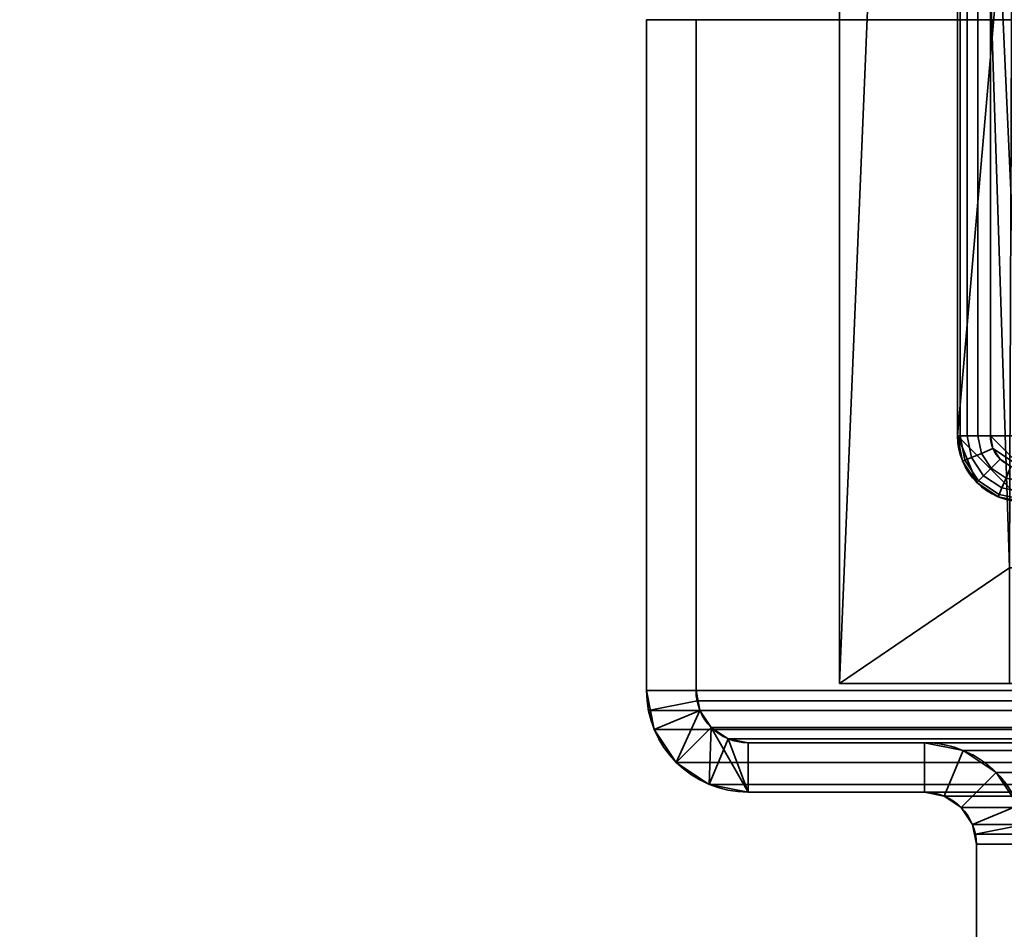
# Model space of a CAD drawing. Header units: millimetres. Extents: x -508 to 6708, y -110 to 248.
# Tile 517 of 656: x 1107 to 1136, y 59 to 87. Entities that reach past the tile are written whole.
import ezdxf

# ---------------------------------------------------------------- set-up
doc = ezdxf.new("R2010")
doc.units = ezdxf.units.MM
doc.layers.add('151', color=7, linetype='Continuous', true_color=0xffffff)

# ---------------------------------------------------------------- blocks, each defined once
blk = doc.blocks.new('UG_SURFACE_002')
at = {"layer": '151', "color": 252, "linetype": 'Continuous', "lineweight": 35}
for points in [[(2057.5, -5.3, 2215.25), (2057.5, 229.4, 2215.25), (942.5, 229.4, 2215.25), (942.5, -5.3, 2215.25)], [(1092.5, -5.3, 2065.25), (1092.5, 229.4, 2065.25), (1907.5, 229.4, 2065.25), (1907.5, -5.3, 2065.25)]]:
    blk.add_3dface(points, dxfattribs=at)
blk = doc.blocks.new('UG_SURFACE_254')
at = {"layer": '151', "color": 252, "linetype": 'Continuous', "lineweight": 35}
for points in [[(1125.5, 86.62, 2031.75), (1125.5, 86.62, -7.75), (1125.5, 66.28, -7.75), (1125.5, 66.28, 2031.75)], [(1125.5, 86.62, 2031.75), (1125.5, 66.28, 2031.75), (1127, 66.28, 2030.25), (1127, 86.62, 2030.25)], [(1127, 86.62, -7.75), (1127, 66.28, -7.75), (1125.5, 66.28, -7.75), (1125.5, 86.62, -7.75)], [(1127, 86.62, 2030.25), (1127, 66.28, 2030.25), (1127, 66.28, -7.75), (1127, 86.62, -7.75)], [(1125.5, 66.28, -7.75), (1125.734, 65.101, -7.75), (1125.734, 65.101, 2031.516)], [(1125.734, 65.101, 2031.516), (1125.559, 65.679, 2031.691), (1125.5, 66.28, -7.75)], [(1125.559, 65.679, 2031.691), (1125.5, 66.28, 2031.75), (1125.5, 66.28, -7.75)], [(1125.5, 66.28, 2031.75), (1125.559, 65.679, 2031.691), (1127.03, 65.972, 2030.22), (1127, 66.28, 2030.25)], [(1127, 66.28, -7.75), (1127.12, 65.675, -7.75), (1125.734, 65.101, -7.75), (1125.5, 66.28, -7.75)], [(1127, 66.28, -7.75), (1127.03, 65.972, 2030.22), (1127.12, 65.675, 2030.13)], [(1127, 66.28, -7.75), (1127, 66.28, 2030.25), (1127.03, 65.972, 2030.22)], [(1127.12, 65.675, 2030.13), (1127.12, 65.675, -7.75), (1127, 66.28, -7.75)], [(1125.559, 65.679, 2031.691), (1125.734, 65.101, 2031.516), (1127.12, 65.675, 2030.13), (1127.03, 65.972, 2030.22)], [(1127.12, 65.675, 2030.13), (1125.734, 65.101, 2031.516), (1126.402, 64.102, 2030.848)], [(1126.402, 64.102, -7.75), (1125.734, 65.101, -7.75), (1127.12, 65.675, -7.75), (1127.463, 65.163, -7.75)], [(1126.402, 64.102, 2030.848), (1127.401, 63.434, 2029.849), (1127.463, 65.163, 2029.787), (1127.12, 65.675, 2030.13)], [(1127.463, 65.163, 2029.787), (1127.463, 65.163, -7.75), (1127.12, 65.675, -7.75), (1127.12, 65.675, 2030.13)], [(1125.734, 65.101, 2031.516), (1125.734, 65.101, -7.75), (1126.402, 64.102, -7.75), (1126.402, 64.102, 2030.848)], [(1127.463, 65.163, -7.75), (1127.975, 64.82, -7.75), (1127.401, 63.434, -7.75), (1126.402, 64.102, -7.75)], [(1127.975, 64.82, 2029.275), (1127.463, 65.163, 2029.787), (1127.401, 63.434, 2029.849)], [(1127.975, 64.82, 2029.275), (1127.975, 64.82, -7.75), (1127.463, 65.163, -7.75), (1127.463, 65.163, 2029.787)], [(1128.58, 64.7, 2028.67), (1127.975, 64.82, 2029.275), (1127.401, 63.434, 2029.849), (1128.58, 63.2, 2028.67)], [(1128.58, 63.2, -7.75), (1127.401, 63.434, -7.75), (1127.975, 64.82, -7.75), (1128.58, 64.7, -7.75)], [(1128.58, 64.7, 2028.67), (1128.58, 64.7, -7.75), (1127.975, 64.82, -7.75), (1127.975, 64.82, 2029.275)], [(1128.58, 64.7, 2028.67), (1133.92, 64.7, 2023.33), (1133.92, 64.7, -7.75), (1128.58, 64.7, -7.75)], [(1133.92, 64.7, 2023.33), (1128.58, 64.7, 2028.67), (1128.58, 63.2, 2028.67), (1133.92, 63.2, 2023.33)], [(1133.92, 63.2, -7.75), (1128.58, 63.2, -7.75), (1128.58, 64.7, -7.75), (1133.92, 64.7, -7.75)], [(1135.099, 64.466, 2022.151), (1135.099, 64.466, -7.75), (1133.92, 64.7, -7.75), (1133.92, 64.7, 2023.33)], [(1133.92, 63.2, 2023.33), (1134.525, 63.08, 2022.725), (1135.099, 64.466, 2022.151), (1133.92, 64.7, 2023.33)], [(1133.92, 64.7, -7.75), (1135.099, 64.466, -7.75), (1134.525, 63.08, -7.75), (1133.92, 63.2, -7.75)], [(1134.525, 63.08, 2022.725), (1135.037, 62.737, 2022.213), (1136.098, 63.798, 2021.152), (1135.099, 64.466, 2022.151)], [(1135.037, 62.737, -7.75), (1134.525, 63.08, -7.75), (1135.099, 64.466, -7.75), (1136.098, 63.798, -7.75)], [(1136.098, 63.798, 2021.152), (1136.098, 63.798, -7.75), (1135.099, 64.466, -7.75), (1135.099, 64.466, 2022.151)], [(1126.402, 64.102, 2030.848), (1126.402, 64.102, -7.75), (1127.401, 63.434, -7.75), (1127.401, 63.434, 2029.849)], [(1136.766, 62.799, 2020.484), (1136.098, 63.798, 2021.152), (1135.037, 62.737, 2022.213), (1135.38, 62.225, 2021.87)], [(1136.098, 63.798, -7.75), (1136.766, 62.799, -7.75), (1135.38, 62.225, -7.75), (1135.037, 62.737, -7.75)], [(1136.766, 62.799, 2020.484), (1136.766, 62.799, -7.75), (1136.098, 63.798, -7.75), (1136.098, 63.798, 2021.152)], [(1127.401, 63.434, 2029.849), (1127.401, 63.434, -7.75), (1128.58, 63.2, -7.75), (1128.58, 63.2, 2028.67)], [(1128.58, 63.2, 2028.67), (1128.58, 63.2, -7.75), (1133.92, 63.2, -7.75), (1133.92, 63.2, 2023.33)], [(1133.92, 63.2, 2023.33), (1133.92, 63.2, -7.75), (1134.525, 63.08, -7.75), (1134.525, 63.08, 2022.725)], [(1134.525, 63.08, 2022.725), (1134.525, 63.08, -7.75), (1135.037, 62.737, -7.75), (1135.037, 62.737, 2022.213)], [(1135.037, 62.737, 2022.213), (1135.037, 62.737, -7.75), (1135.38, 62.225, -7.75), (1135.38, 62.225, 2021.87)], [(1136.941, 62.221, 2020.309), (1136.766, 62.799, 2020.484), (1135.38, 62.225, 2021.87), (1135.47, 61.928, 2021.78)], [(1135.5, 61.62, -7.75), (1135.38, 62.225, -7.75), (1136.766, 62.799, -7.75), (1137, 61.62, -7.75)], [(1135.38, 62.225, -7.75), (1135.5, 61.62, -7.75), (1135.5, 61.62, 2021.75)], [(1135.5, 61.62, 2021.75), (1135.47, 61.928, 2021.78), (1135.38, 62.225, -7.75)], [(1135.47, 61.928, 2021.78), (1135.38, 62.225, 2021.87), (1135.38, 62.225, -7.75)], [(1137, 61.62, 2020.25), (1136.941, 62.221, 2020.309), (1135.47, 61.928, 2021.78), (1135.5, 61.62, 2021.75)], [(1135.5, 61.62, 2021.75), (1135.5, 61.62, -7.75), (1135.5, -22.22, -7.75), (1135.5, -22.22, 2021.75)], [(1137, -22.22, 2020.25), (1137, 61.62, 2020.25), (1135.5, 61.62, 2021.75), (1135.5, -22.22, 2021.75)], [(1137, 61.62, -7.75), (1137, -22.22, -7.75), (1135.5, -22.22, -7.75), (1135.5, 61.62, -7.75)]]:
    blk.add_3dface(points, dxfattribs=at)
blk = doc.blocks.new('UG_SURFACE_255')
at = {"layer": '151', "color": 252, "linetype": 'Continuous', "lineweight": 35}
for points in [[(1125.5, 86.62, 2031.75), (1125.5, 86.62, -7.75), (1125.5, 66.28, -7.75), (1125.5, 66.28, 2031.75)], [(1125.5, 86.62, 2031.75), (1125.5, 66.28, 2031.75), (1127, 66.28, 2030.25), (1127, 86.62, 2030.25)], [(1127, 86.62, -7.75), (1127, 66.28, -7.75), (1125.5, 66.28, -7.75), (1125.5, 86.62, -7.75)], [(1127, 86.62, 2030.25), (1127, 66.28, 2030.25), (1127, 66.28, -7.75), (1127, 86.62, -7.75)], [(1125.5, 66.28, -7.75), (1125.734, 65.101, -7.75), (1125.734, 65.101, 2031.516)], [(1125.734, 65.101, 2031.516), (1125.559, 65.679, 2031.691), (1125.5, 66.28, -7.75)], [(1125.559, 65.679, 2031.691), (1125.5, 66.28, 2031.75), (1125.5, 66.28, -7.75)], [(1125.5, 66.28, 2031.75), (1125.559, 65.679, 2031.691), (1127.03, 65.972, 2030.22), (1127, 66.28, 2030.25)], [(1127, 66.28, -7.75), (1127.12, 65.675, -7.75), (1125.734, 65.101, -7.75), (1125.5, 66.28, -7.75)], [(1127, 66.28, -7.75), (1127.03, 65.972, 2030.22), (1127.12, 65.675, 2030.13)], [(1127, 66.28, -7.75), (1127, 66.28, 2030.25), (1127.03, 65.972, 2030.22)], [(1127.12, 65.675, 2030.13), (1127.12, 65.675, -7.75), (1127, 66.28, -7.75)], [(1125.559, 65.679, 2031.691), (1125.734, 65.101, 2031.516), (1127.12, 65.675, 2030.13), (1127.03, 65.972, 2030.22)], [(1127.12, 65.675, 2030.13), (1125.734, 65.101, 2031.516), (1126.402, 64.102, 2030.848)], [(1126.402, 64.102, -7.75), (1125.734, 65.101, -7.75), (1127.12, 65.675, -7.75), (1127.463, 65.163, -7.75)], [(1126.402, 64.102, 2030.848), (1127.401, 63.434, 2029.849), (1127.463, 65.163, 2029.787), (1127.12, 65.675, 2030.13)], [(1127.463, 65.163, 2029.787), (1127.463, 65.163, -7.75), (1127.12, 65.675, -7.75), (1127.12, 65.675, 2030.13)], [(1125.734, 65.101, 2031.516), (1125.734, 65.101, -7.75), (1126.402, 64.102, -7.75), (1126.402, 64.102, 2030.848)], [(1127.463, 65.163, -7.75), (1127.975, 64.82, -7.75), (1127.401, 63.434, -7.75), (1126.402, 64.102, -7.75)], [(1127.975, 64.82, 2029.275), (1127.463, 65.163, 2029.787), (1127.401, 63.434, 2029.849)], [(1127.975, 64.82, 2029.275), (1127.975, 64.82, -7.75), (1127.463, 65.163, -7.75), (1127.463, 65.163, 2029.787)], [(1128.58, 64.7, 2028.67), (1127.975, 64.82, 2029.275), (1127.401, 63.434, 2029.849), (1128.58, 63.2, 2028.67)], [(1128.58, 63.2, -7.75), (1127.401, 63.434, -7.75), (1127.975, 64.82, -7.75), (1128.58, 64.7, -7.75)], [(1128.58, 64.7, 2028.67), (1128.58, 64.7, -7.75), (1127.975, 64.82, -7.75), (1127.975, 64.82, 2029.275)], [(1128.58, 64.7, 2028.67), (1133.92, 64.7, 2023.33), (1133.92, 64.7, -7.75), (1128.58, 64.7, -7.75)], [(1133.92, 64.7, 2023.33), (1128.58, 64.7, 2028.67), (1128.58, 63.2, 2028.67), (1133.92, 63.2, 2023.33)], [(1133.92, 63.2, -7.75), (1128.58, 63.2, -7.75), (1128.58, 64.7, -7.75), (1133.92, 64.7, -7.75)], [(1135.099, 64.466, 2022.151), (1135.099, 64.466, -7.75), (1133.92, 64.7, -7.75), (1133.92, 64.7, 2023.33)], [(1133.92, 63.2, 2023.33), (1134.525, 63.08, 2022.725), (1135.099, 64.466, 2022.151), (1133.92, 64.7, 2023.33)], [(1133.92, 64.7, -7.75), (1135.099, 64.466, -7.75), (1134.525, 63.08, -7.75), (1133.92, 63.2, -7.75)], [(1134.525, 63.08, 2022.725), (1135.037, 62.737, 2022.213), (1136.098, 63.798, 2021.152), (1135.099, 64.466, 2022.151)], [(1135.037, 62.737, -7.75), (1134.525, 63.08, -7.75), (1135.099, 64.466, -7.75), (1136.098, 63.798, -7.75)], [(1136.098, 63.798, 2021.152), (1136.098, 63.798, -7.75), (1135.099, 64.466, -7.75), (1135.099, 64.466, 2022.151)], [(1126.402, 64.102, 2030.848), (1126.402, 64.102, -7.75), (1127.401, 63.434, -7.75), (1127.401, 63.434, 2029.849)], [(1136.766, 62.799, 2020.484), (1136.098, 63.798, 2021.152), (1135.037, 62.737, 2022.213), (1135.38, 62.225, 2021.87)], [(1136.098, 63.798, -7.75), (1136.766, 62.799, -7.75), (1135.38, 62.225, -7.75), (1135.037, 62.737, -7.75)], [(1136.766, 62.799, 2020.484), (1136.766, 62.799, -7.75), (1136.098, 63.798, -7.75), (1136.098, 63.798, 2021.152)], [(1127.401, 63.434, 2029.849), (1127.401, 63.434, -7.75), (1128.58, 63.2, -7.75), (1128.58, 63.2, 2028.67)], [(1128.58, 63.2, 2028.67), (1128.58, 63.2, -7.75), (1133.92, 63.2, -7.75), (1133.92, 63.2, 2023.33)], [(1133.92, 63.2, 2023.33), (1133.92, 63.2, -7.75), (1134.525, 63.08, -7.75), (1134.525, 63.08, 2022.725)], [(1134.525, 63.08, 2022.725), (1134.525, 63.08, -7.75), (1135.037, 62.737, -7.75), (1135.037, 62.737, 2022.213)], [(1135.037, 62.737, 2022.213), (1135.037, 62.737, -7.75), (1135.38, 62.225, -7.75), (1135.38, 62.225, 2021.87)], [(1136.941, 62.221, 2020.309), (1136.766, 62.799, 2020.484), (1135.38, 62.225, 2021.87), (1135.47, 61.928, 2021.78)], [(1135.5, 61.62, -7.75), (1135.38, 62.225, -7.75), (1136.766, 62.799, -7.75), (1137, 61.62, -7.75)], [(1135.38, 62.225, -7.75), (1135.5, 61.62, -7.75), (1135.5, 61.62, 2021.75)], [(1135.5, 61.62, 2021.75), (1135.47, 61.928, 2021.78), (1135.38, 62.225, -7.75)], [(1135.47, 61.928, 2021.78), (1135.38, 62.225, 2021.87), (1135.38, 62.225, -7.75)], [(1137, 61.62, 2020.25), (1136.941, 62.221, 2020.309), (1135.47, 61.928, 2021.78), (1135.5, 61.62, 2021.75)], [(1135.5, 61.62, 2021.75), (1135.5, 61.62, -7.75), (1135.5, -22.22, -7.75), (1135.5, -22.22, 2021.75)], [(1137, -22.22, 2020.25), (1137, 61.62, 2020.25), (1135.5, 61.62, 2021.75), (1135.5, -22.22, 2021.75)], [(1137, 61.62, -7.75), (1137, -22.22, -7.75), (1135.5, -22.22, -7.75), (1135.5, 61.62, -7.75)]]:
    blk.add_3dface(points, dxfattribs=at)
blk = doc.blocks.new('UG_SURFACE_256')
at = {"layer": '151', "color": 252, "linetype": 'Continuous', "lineweight": 35}
for points in [[(1125.5, 66.28, 2031.75), (1874.5, 66.28, 2031.75), (1874.5, 86.62, 2031.75), (1125.5, 86.62, 2031.75)], [(1127, 86.62, 2030.25), (1127, 66.28, 2030.25), (1125.5, 66.28, 2031.75), (1125.5, 86.62, 2031.75)], [(1127, 66.28, 2030.25), (1127, 86.62, 2030.25), (1873, 86.62, 2030.25), (1873, 66.28, 2030.25)], [(1874.5, 66.28, 2031.75), (1125.5, 66.28, 2031.75), (1125.559, 65.679, 2031.691)], [(1127, 66.28, 2030.25), (1127.03, 65.972, 2030.22), (1125.559, 65.679, 2031.691), (1125.5, 66.28, 2031.75)], [(1874.441, 65.679, 2031.691), (1874.5, 66.28, 2031.75), (1125.559, 65.679, 2031.691)], [(1127.03, 65.972, 2030.22), (1127, 66.28, 2030.25), (1873, 66.28, 2030.25)], [(1127.03, 65.972, 2030.22), (1873, 66.28, 2030.25), (1872.97, 65.972, 2030.22)], [(1127.03, 65.972, 2030.22), (1127.12, 65.675, 2030.13), (1125.734, 65.101, 2031.516), (1125.559, 65.679, 2031.691)], [(1872.97, 65.972, 2030.22), (1872.88, 65.675, 2030.13), (1127.12, 65.675, 2030.13), (1127.03, 65.972, 2030.22)], [(1125.559, 65.679, 2031.691), (1125.734, 65.101, 2031.516), (1874.266, 65.101, 2031.516), (1874.441, 65.679, 2031.691)], [(1126.402, 64.102, 2030.848), (1125.734, 65.101, 2031.516), (1127.12, 65.675, 2030.13), (1127.463, 65.163, 2029.787)], [(1872.537, 65.163, 2029.787), (1127.463, 65.163, 2029.787), (1127.12, 65.675, 2030.13), (1872.88, 65.675, 2030.13)], [(1874.266, 65.101, 2031.516), (1125.734, 65.101, 2031.516), (1126.402, 64.102, 2030.848), (1873.598, 64.102, 2030.848)], [(1127.463, 65.163, 2029.787), (1128.58, 63.2, 2028.67), (1127.401, 63.434, 2029.849), (1126.402, 64.102, 2030.848)], [(1872.025, 64.82, 2029.275), (1127.975, 64.82, 2029.275), (1127.463, 65.163, 2029.787), (1872.537, 65.163, 2029.787)], [(1128.58, 63.2, 2028.67), (1127.463, 65.163, 2029.787), (1127.975, 64.82, 2029.275)], [(1871.42, 64.7, 2028.67), (1128.58, 64.7, 2028.67), (1127.975, 64.82, 2029.275), (1872.025, 64.82, 2029.275)], [(1128.58, 63.2, 2028.67), (1127.975, 64.82, 2029.275), (1128.58, 64.7, 2028.67)], [(1133.92, 64.7, 2023.33), (1128.58, 64.7, 2028.67), (1871.42, 64.7, 2028.67), (1866.08, 64.7, 2023.33)], [(1128.58, 64.7, 2028.67), (1133.92, 64.7, 2023.33), (1133.92, 63.2, 2023.33), (1128.58, 63.2, 2028.67)], [(1864.901, 64.466, 2022.151), (1135.099, 64.466, 2022.151), (1133.92, 64.7, 2023.33), (1866.08, 64.7, 2023.33)], [(1133.92, 64.7, 2023.33), (1135.099, 64.466, 2022.151), (1134.525, 63.08, 2022.725), (1133.92, 63.2, 2023.33)], [(1135.099, 64.466, 2022.151), (1136.098, 63.798, 2021.152), (1135.037, 62.737, 2022.213), (1134.525, 63.08, 2022.725)], [(1863.902, 63.798, 2021.152), (1136.098, 63.798, 2021.152), (1135.099, 64.466, 2022.151), (1864.901, 64.466, 2022.151)], [(1873.598, 64.102, 2030.848), (1126.402, 64.102, 2030.848), (1127.401, 63.434, 2029.849), (1872.599, 63.434, 2029.849)], [(1135.38, 62.225, 2021.87), (1135.037, 62.737, 2022.213), (1136.098, 63.798, 2021.152), (1136.766, 62.799, 2020.484)], [(1863.234, 62.799, 2020.484), (1136.766, 62.799, 2020.484), (1136.098, 63.798, 2021.152), (1863.902, 63.798, 2021.152)], [(1872.599, 63.434, 2029.849), (1127.401, 63.434, 2029.849), (1128.58, 63.2, 2028.67), (1871.42, 63.2, 2028.67)], [(1133.92, 63.2, 2023.33), (1866.08, 63.2, 2023.33), (1871.42, 63.2, 2028.67), (1128.58, 63.2, 2028.67)], [(1866.08, 63.2, 2023.33), (1133.92, 63.2, 2023.33), (1134.525, 63.08, 2022.725), (1865.475, 63.08, 2022.725)], [(1865.475, 63.08, 2022.725), (1134.525, 63.08, 2022.725), (1135.037, 62.737, 2022.213), (1864.963, 62.737, 2022.213)], [(1864.963, 62.737, 2022.213), (1135.037, 62.737, 2022.213), (1135.38, 62.225, 2021.87), (1864.62, 62.225, 2021.87)], [(1135.47, 61.928, 2021.78), (1135.38, 62.225, 2021.87), (1136.766, 62.799, 2020.484), (1136.941, 62.221, 2020.309)], [(1864.53, 61.928, 2021.78), (1135.38, 62.225, 2021.87), (1135.47, 61.928, 2021.78)], [(1864.53, 61.928, 2021.78), (1864.62, 62.225, 2021.87), (1135.38, 62.225, 2021.87)], [(1135.5, 61.62, 2021.75), (1135.47, 61.928, 2021.78), (1136.941, 62.221, 2020.309), (1137, 61.62, 2020.25)], [(1135.47, 61.928, 2021.78), (1864.5, 61.62, 2021.75), (1864.53, 61.928, 2021.78)], [(1135.47, 61.928, 2021.78), (1135.5, 61.62, 2021.75), (1864.5, 61.62, 2021.75)], [(1135.5, -22.22, 2021.75), (1864.5, -22.22, 2021.75), (1864.5, 61.62, 2021.75), (1135.5, 61.62, 2021.75)], [(1137, 61.62, 2020.25), (1137, -22.22, 2020.25), (1135.5, -22.22, 2021.75), (1135.5, 61.62, 2021.75)]]:
    blk.add_3dface(points, dxfattribs=at)
blk = doc.blocks.new('UG_SURFACE_270')
at = {"layer": '151', "color": 41, "linetype": 'Continuous', "lineweight": 35}
for points in [[(1131.35, 66.5, -4.75), (1131.35, 66.5, 2025.9), (1131.35, 228.15, 2025.9), (1131.35, 228.15, -4.75)], [(1131.35, 228.15, -4.75), (1139.5, 70, -4.75), (1136.5, 70, -4.75)], [(1139.5, 70, -4.75), (1131.35, 228.15, -4.75), (1146.5, 18.5, -4.75)], [(1137, 202.3, -4.75), (1146.5, 18.5, -4.75), (1131.35, 228.15, -4.75)], [(1136.5, 70, -4.75), (1136.5, 66.5, -4.75), (1131.35, 66.5, -4.75), (1131.35, 228.15, -4.75)], [(1137, 202.3, 2020.25), (1137, 228.15, 2020.25), (1131.35, 228.15, 2025.9), (1131.35, 66.5, 2025.9)], [(1136.5, 70, 2020.75), (1137, 202.3, 2020.25), (1131.35, 66.5, 2025.9)], [(1131.35, 66.5, 2025.9), (1136.5, 66.5, 2020.75), (1136.5, 70, 2020.75)], [(1131.35, 66.5, 2025.9), (1131.35, 66.5, -4.75), (1136.5, 66.5, -4.75), (1136.5, 66.5, 2020.75)]]:
    blk.add_3dface(points, dxfattribs=at)
blk = doc.blocks.new('UG_SURFACE_271')
at = {"layer": '151', "color": 253, "linetype": 'Continuous', "lineweight": 35}
for points in [[(1135.077, 95.765, -4.75), (1134.925, 95, -4.75), (1136.925, 97, -4.75)], [(1134.925, 74, -4.75), (1149.925, 74, -4.75), (1147.925, 97, -4.75), (1136.925, 97, -4.75)], [(1134.925, 95, -4.75), (1134.925, 74, -4.75), (1136.925, 97, -4.75)], [(1136.925, 97, -4.75), (1136.16, 96.848, -4.75), (1135.511, 96.414, -4.75), (1135.077, 95.765, -4.75)], [(1136.925, 97, -4.75), (1136.925, 97, -6.75), (1136.16, 96.848, -6.75), (1136.16, 96.848, -4.75)], [(1136.925, 96.924, -7.133), (1136.189, 96.777, -7.133), (1136.16, 96.848, -6.75), (1136.925, 97, -6.75)], [(1147.925, 97, -6.75), (1136.925, 97, -6.75), (1136.925, 97, -4.75), (1147.925, 97, -4.75)], [(1136.925, 97, -6.75), (1147.925, 97, -6.75), (1147.925, 96.924, -7.133), (1136.925, 96.924, -7.133)], [(1147.925, 97, -4.75), (1149.925, 95, -4.75), (1149.773, 95.765, -4.75)], [(1147.925, 97, -4.75), (1149.925, 74, -4.75), (1149.925, 95, -4.75)], [(1149.773, 95.765, -4.75), (1149.339, 96.414, -4.75), (1148.69, 96.848, -4.75), (1147.925, 97, -4.75)], [(1148.69, 96.848, -4.75), (1148.69, 96.848, -6.75), (1147.925, 97, -6.75), (1147.925, 97, -4.75)], [(1148.661, 96.777, -7.133), (1147.925, 96.924, -7.133), (1147.925, 97, -6.75), (1148.69, 96.848, -6.75)], [(1136.16, 96.848, -4.75), (1136.16, 96.848, -6.75), (1135.511, 96.414, -6.75), (1135.511, 96.414, -4.75)], [(1136.189, 96.777, -7.133), (1135.565, 96.36, -7.133), (1135.511, 96.414, -6.75), (1136.16, 96.848, -6.75)], [(1136.272, 96.577, -7.457), (1135.718, 96.207, -7.457), (1135.565, 96.36, -7.133), (1136.189, 96.777, -7.133)], [(1136.925, 96.707, -7.457), (1136.272, 96.577, -7.457), (1136.189, 96.777, -7.133), (1136.925, 96.924, -7.133)], [(1136.925, 96.383, -7.674), (1136.396, 96.277, -7.674), (1136.272, 96.577, -7.457), (1136.925, 96.707, -7.457)], [(1136.925, 96.924, -7.133), (1147.925, 96.924, -7.133), (1147.925, 96.707, -7.457), (1136.925, 96.707, -7.457)], [(1136.925, 96.707, -7.457), (1147.925, 96.707, -7.457), (1147.925, 96.383, -7.674), (1136.925, 96.383, -7.674)], [(1148.578, 96.577, -7.457), (1147.925, 96.707, -7.457), (1147.925, 96.924, -7.133), (1148.661, 96.777, -7.133)], [(1148.454, 96.277, -7.674), (1147.925, 96.383, -7.674), (1147.925, 96.707, -7.457), (1148.578, 96.577, -7.457)], [(1149.132, 96.207, -7.457), (1148.578, 96.577, -7.457), (1148.661, 96.777, -7.133), (1149.285, 96.36, -7.133)], [(1149.285, 96.36, -7.133), (1148.661, 96.777, -7.133), (1148.69, 96.848, -6.75), (1149.339, 96.414, -6.75)], [(1149.339, 96.414, -4.75), (1149.339, 96.414, -6.75), (1148.69, 96.848, -6.75), (1148.69, 96.848, -4.75)], [(1135.511, 96.414, -4.75), (1135.511, 96.414, -6.75), (1135.077, 95.765, -6.75), (1135.077, 95.765, -4.75)], [(1135.565, 96.36, -7.133), (1135.148, 95.736, -7.133), (1135.077, 95.765, -6.75), (1135.511, 96.414, -6.75)], [(1136.396, 96.277, -7.674), (1135.947, 95.978, -7.674), (1135.718, 96.207, -7.457), (1136.272, 96.577, -7.457)], [(1148.903, 95.978, -7.674), (1148.454, 96.277, -7.674), (1148.578, 96.577, -7.457), (1149.132, 96.207, -7.457)], [(1149.702, 95.736, -7.133), (1149.285, 96.36, -7.133), (1149.339, 96.414, -6.75), (1149.773, 95.765, -6.75)], [(1149.773, 95.765, -4.75), (1149.773, 95.765, -6.75), (1149.339, 96.414, -6.75), (1149.339, 96.414, -4.75)], [(1135.718, 96.207, -7.457), (1135.348, 95.653, -7.457), (1135.148, 95.736, -7.133), (1135.565, 96.36, -7.133)], [(1135.947, 95.978, -7.674), (1135.648, 95.529, -7.674), (1135.348, 95.653, -7.457), (1135.718, 96.207, -7.457)], [(1136.542, 95.924, -7.75), (1136.218, 95.707, -7.75), (1135.947, 95.978, -7.674), (1136.396, 96.277, -7.674)], [(1136.925, 96, -7.75), (1136.542, 95.924, -7.75), (1136.396, 96.277, -7.674), (1136.925, 96.383, -7.674)], [(1136.925, 96.383, -7.674), (1147.925, 96.383, -7.674), (1147.925, 96, -7.75), (1136.925, 96, -7.75)], [(1148.308, 95.924, -7.75), (1147.925, 96, -7.75), (1147.925, 96.383, -7.674), (1148.454, 96.277, -7.674)], [(1148.632, 95.707, -7.75), (1148.308, 95.924, -7.75), (1148.454, 96.277, -7.674), (1148.903, 95.978, -7.674)], [(1149.202, 95.529, -7.674), (1148.903, 95.978, -7.674), (1149.132, 96.207, -7.457), (1149.502, 95.653, -7.457)], [(1149.502, 95.653, -7.457), (1149.132, 96.207, -7.457), (1149.285, 96.36, -7.133), (1149.702, 95.736, -7.133)], [(1136.218, 95.707, -7.75), (1136.001, 95.383, -7.75), (1135.648, 95.529, -7.674), (1135.947, 95.978, -7.674)], [(1136.925, 96, -7.75), (1135.925, 95, -7.75), (1136.001, 95.383, -7.75)], [(1135.925, 95, -7.75), (1147.925, 96, -7.75), (1147.925, 73, -7.75), (1136.925, 73, -7.75)], [(1136.925, 96, -7.75), (1147.925, 96, -7.75), (1135.925, 95, -7.75)], [(1136.001, 95.383, -7.75), (1136.218, 95.707, -7.75), (1136.542, 95.924, -7.75), (1136.925, 96, -7.75)], [(1147.925, 73, -7.75), (1147.925, 96, -7.75), (1148.925, 95, -7.75), (1148.925, 74, -7.75)], [(1148.925, 95, -7.75), (1147.925, 96, -7.75), (1148.308, 95.924, -7.75)], [(1148.308, 95.924, -7.75), (1148.632, 95.707, -7.75), (1148.849, 95.383, -7.75), (1148.925, 95, -7.75)], [(1148.849, 95.383, -7.75), (1148.632, 95.707, -7.75), (1148.903, 95.978, -7.674), (1149.202, 95.529, -7.674)], [(1135.077, 95.765, -4.75), (1135.077, 95.765, -6.75), (1134.925, 95, -6.75), (1134.925, 95, -4.75)], [(1135.148, 95.736, -7.133), (1135.001, 95, -7.133), (1134.925, 95, -6.75), (1135.077, 95.765, -6.75)], [(1135.348, 95.653, -7.457), (1135.218, 95, -7.457), (1135.001, 95, -7.133), (1135.148, 95.736, -7.133)], [(1135.648, 95.529, -7.674), (1135.542, 95, -7.674), (1135.218, 95, -7.457), (1135.348, 95.653, -7.457)], [(1136.001, 95.383, -7.75), (1135.925, 95, -7.75), (1135.542, 95, -7.674), (1135.648, 95.529, -7.674)], [(1148.925, 95, -7.75), (1148.849, 95.383, -7.75), (1149.202, 95.529, -7.674), (1149.308, 95, -7.674)], [(1149.308, 95, -7.674), (1149.202, 95.529, -7.674), (1149.502, 95.653, -7.457), (1149.632, 95, -7.457)], [(1149.632, 95, -7.457), (1149.502, 95.653, -7.457), (1149.702, 95.736, -7.133), (1149.849, 95, -7.133)], [(1149.849, 95, -7.133), (1149.702, 95.736, -7.133), (1149.773, 95.765, -6.75), (1149.925, 95, -6.75)], [(1149.925, 95, -4.75), (1149.925, 95, -6.75), (1149.773, 95.765, -6.75), (1149.773, 95.765, -4.75)], [(1134.925, 95, -6.75), (1134.925, 74, -6.75), (1134.925, 74, -4.75), (1134.925, 95, -4.75)], [(1134.925, 74, -6.75), (1134.925, 95, -6.75), (1135.001, 95, -7.133), (1135.001, 74, -7.133)], [(1135.001, 74, -7.133), (1135.001, 95, -7.133), (1135.218, 95, -7.457), (1135.218, 74, -7.457)], [(1135.218, 74, -7.457), (1135.218, 95, -7.457), (1135.542, 95, -7.674), (1135.542, 74, -7.674)], [(1135.542, 74, -7.674), (1135.542, 95, -7.674), (1135.925, 95, -7.75), (1135.925, 74, -7.75)], [(1135.925, 74, -7.75), (1135.925, 95, -7.75), (1136.925, 73, -7.75)], [(1149.308, 95, -7.674), (1149.308, 74, -7.674), (1148.925, 74, -7.75), (1148.925, 95, -7.75)], [(1149.632, 95, -7.457), (1149.632, 74, -7.457), (1149.308, 74, -7.674), (1149.308, 95, -7.674)], [(1149.849, 95, -7.133), (1149.849, 74, -7.133), (1149.632, 74, -7.457), (1149.632, 95, -7.457)], [(1149.925, 95, -6.75), (1149.925, 74, -6.75), (1149.849, 74, -7.133), (1149.849, 95, -7.133)], [(1149.925, 74, -6.75), (1149.925, 95, -6.75), (1149.925, 95, -4.75), (1149.925, 74, -4.75)], [(1134.925, 74, -4.75), (1134.925, 74, -6.75), (1135.077, 73.235, -6.75), (1135.077, 73.235, -4.75)], [(1135.001, 74, -7.133), (1135.148, 73.264, -7.133), (1135.077, 73.235, -6.75), (1134.925, 74, -6.75)], [(1149.925, 74, -4.75), (1134.925, 74, -4.75), (1136.925, 72, -4.75), (1147.925, 72, -4.75)], [(1134.925, 74, -4.75), (1135.077, 73.235, -4.75), (1135.511, 72.586, -4.75)], [(1135.511, 72.586, -4.75), (1136.16, 72.152, -4.75), (1136.925, 72, -4.75), (1134.925, 74, -4.75)], [(1135.218, 74, -7.457), (1135.348, 73.347, -7.457), (1135.148, 73.264, -7.133), (1135.001, 74, -7.133)], [(1135.542, 74, -7.674), (1135.648, 73.471, -7.674), (1135.348, 73.347, -7.457), (1135.218, 74, -7.457)], [(1135.925, 74, -7.75), (1136.001, 73.617, -7.75), (1135.648, 73.471, -7.674), (1135.542, 74, -7.674)], [(1136.001, 73.617, -7.75), (1135.925, 74, -7.75), (1136.925, 73, -7.75)], [(1149.773, 73.235, -4.75), (1149.925, 74, -4.75), (1147.925, 72, -4.75)], [(1147.925, 73, -7.75), (1148.925, 74, -7.75), (1148.849, 73.617, -7.75)], [(1148.849, 73.617, -7.75), (1148.925, 74, -7.75), (1149.308, 74, -7.674), (1149.202, 73.471, -7.674)], [(1149.202, 73.471, -7.674), (1149.308, 74, -7.674), (1149.632, 74, -7.457), (1149.502, 73.347, -7.457)], [(1149.502, 73.347, -7.457), (1149.632, 74, -7.457), (1149.849, 74, -7.133), (1149.702, 73.264, -7.133)], [(1149.702, 73.264, -7.133), (1149.849, 74, -7.133), (1149.925, 74, -6.75), (1149.773, 73.235, -6.75)], [(1149.773, 73.235, -4.75), (1149.773, 73.235, -6.75), (1149.925, 74, -6.75), (1149.925, 74, -4.75)], [(1135.648, 73.471, -7.674), (1135.947, 73.022, -7.674), (1135.718, 72.793, -7.457), (1135.348, 73.347, -7.457)], [(1136.001, 73.617, -7.75), (1136.218, 73.293, -7.75), (1135.947, 73.022, -7.674), (1135.648, 73.471, -7.674)], [(1136.925, 73, -7.75), (1136.542, 73.076, -7.75), (1136.218, 73.293, -7.75), (1136.001, 73.617, -7.75)], [(1148.849, 73.617, -7.75), (1148.632, 73.293, -7.75), (1148.308, 73.076, -7.75), (1147.925, 73, -7.75)], [(1148.632, 73.293, -7.75), (1148.849, 73.617, -7.75), (1149.202, 73.471, -7.674), (1148.903, 73.022, -7.674)], [(1148.903, 73.022, -7.674), (1149.202, 73.471, -7.674), (1149.502, 73.347, -7.457), (1149.132, 72.793, -7.457)], [(1135.148, 73.264, -7.133), (1135.565, 72.64, -7.133), (1135.511, 72.586, -6.75), (1135.077, 73.235, -6.75)], [(1135.077, 73.235, -4.75), (1135.077, 73.235, -6.75), (1135.511, 72.586, -6.75), (1135.511, 72.586, -4.75)], [(1135.348, 73.347, -7.457), (1135.718, 72.793, -7.457), (1135.565, 72.64, -7.133), (1135.148, 73.264, -7.133)], [(1136.218, 73.293, -7.75), (1136.542, 73.076, -7.75), (1136.396, 72.723, -7.674), (1135.947, 73.022, -7.674)], [(1147.925, 72, -4.75), (1148.69, 72.152, -4.75), (1149.339, 72.586, -4.75), (1149.773, 73.235, -4.75)], [(1148.308, 73.076, -7.75), (1148.632, 73.293, -7.75), (1148.903, 73.022, -7.674), (1148.454, 72.723, -7.674)], [(1149.132, 72.793, -7.457), (1149.502, 73.347, -7.457), (1149.702, 73.264, -7.133), (1149.285, 72.64, -7.133)], [(1149.285, 72.64, -7.133), (1149.702, 73.264, -7.133), (1149.773, 73.235, -6.75), (1149.339, 72.586, -6.75)], [(1149.339, 72.586, -4.75), (1149.339, 72.586, -6.75), (1149.773, 73.235, -6.75), (1149.773, 73.235, -4.75)], [(1135.947, 73.022, -7.674), (1136.396, 72.723, -7.674), (1136.272, 72.423, -7.457), (1135.718, 72.793, -7.457)], [(1136.542, 73.076, -7.75), (1136.925, 73, -7.75), (1136.925, 72.617, -7.674), (1136.396, 72.723, -7.674)], [(1147.925, 72.617, -7.674), (1136.925, 72.617, -7.674), (1136.925, 73, -7.75), (1147.925, 73, -7.75)], [(1147.925, 73, -7.75), (1148.308, 73.076, -7.75), (1148.454, 72.723, -7.674), (1147.925, 72.617, -7.674)], [(1148.454, 72.723, -7.674), (1148.903, 73.022, -7.674), (1149.132, 72.793, -7.457), (1148.578, 72.423, -7.457)], [(1135.565, 72.64, -7.133), (1136.189, 72.223, -7.133), (1136.16, 72.152, -6.75), (1135.511, 72.586, -6.75)], [(1135.511, 72.586, -4.75), (1135.511, 72.586, -6.75), (1136.16, 72.152, -6.75), (1136.16, 72.152, -4.75)], [(1135.718, 72.793, -7.457), (1136.272, 72.423, -7.457), (1136.189, 72.223, -7.133), (1135.565, 72.64, -7.133)], [(1136.396, 72.723, -7.674), (1136.925, 72.617, -7.674), (1136.925, 72.293, -7.457), (1136.272, 72.423, -7.457)], [(1147.925, 72.293, -7.457), (1136.925, 72.293, -7.457), (1136.925, 72.617, -7.674), (1147.925, 72.617, -7.674)], [(1147.925, 72.617, -7.674), (1148.454, 72.723, -7.674), (1148.578, 72.423, -7.457), (1147.925, 72.293, -7.457)], [(1148.578, 72.423, -7.457), (1149.132, 72.793, -7.457), (1149.285, 72.64, -7.133), (1148.661, 72.223, -7.133)], [(1148.661, 72.223, -7.133), (1149.285, 72.64, -7.133), (1149.339, 72.586, -6.75), (1148.69, 72.152, -6.75)], [(1148.69, 72.152, -4.75), (1148.69, 72.152, -6.75), (1149.339, 72.586, -6.75), (1149.339, 72.586, -4.75)], [(1136.189, 72.223, -7.133), (1136.925, 72.076, -7.133), (1136.925, 72, -6.75), (1136.16, 72.152, -6.75)], [(1136.272, 72.423, -7.457), (1136.925, 72.293, -7.457), (1136.925, 72.076, -7.133), (1136.189, 72.223, -7.133)], [(1147.925, 72.076, -7.133), (1136.925, 72.076, -7.133), (1136.925, 72.293, -7.457), (1147.925, 72.293, -7.457)], [(1147.925, 72.293, -7.457), (1148.578, 72.423, -7.457), (1148.661, 72.223, -7.133), (1147.925, 72.076, -7.133)], [(1147.925, 72.076, -7.133), (1148.661, 72.223, -7.133), (1148.69, 72.152, -6.75), (1147.925, 72, -6.75)], [(1136.16, 72.152, -4.75), (1136.16, 72.152, -6.75), (1136.925, 72, -6.75), (1136.925, 72, -4.75)], [(1147.925, 72, -6.75), (1136.925, 72, -6.75), (1136.925, 72.076, -7.133), (1147.925, 72.076, -7.133)], [(1136.925, 72, -6.75), (1147.925, 72, -6.75), (1147.925, 72, -4.75), (1136.925, 72, -4.75)], [(1147.925, 72, -4.75), (1147.925, 72, -6.75), (1148.69, 72.152, -6.75), (1148.69, 72.152, -4.75)]]:
    blk.add_3dface(points, dxfattribs=at)
blk = doc.blocks.new('UG_SURFACE_277')
at = {"layer": '151', "color": 41, "linetype": 'Continuous', "lineweight": 35}
for points in [[(1131.35, 66.5, 2025.9), (1868.65, 66.5, 2025.9), (1868.65, 228.15, 2025.9), (1131.35, 228.15, 2025.9)], [(1139.5, 70, 2017.75), (1131.35, 228.15, 2025.9), (1146.5, 18.5, 2010.75)], [(1139.5, 70, 2017.75), (1136.5, 70, 2020.75), (1131.35, 228.15, 2025.9)], [(1137, 202.3, 2020.25), (1146.5, 18.5, 2010.75), (1131.35, 228.15, 2025.9)], [(1136.5, 70, 2020.75), (1136.5, 66.5, 2020.75), (1131.35, 66.5, 2025.9), (1131.35, 228.15, 2025.9)], [(1863.5, 66.5, 2020.75), (1868.65, 66.5, 2025.9), (1131.35, 66.5, 2025.9), (1136.5, 66.5, 2020.75)]]:
    blk.add_3dface(points, dxfattribs=at)

msp = doc.modelspace()

# ---------------------------------------------------------------- linework, layer by layer
at = {"layer": '151', "color": 253, "linetype": 'Continuous', "lineweight": -3}
for p, q in [((1131.35, 66.5, 2025.9), (1131.35, 228.15, 2025.9)), ((1131.35, 66.5, -4.75), (1131.35, 228.15, -4.75)), ((1131.35, 66.5, 2025.9), (1131.35, 228.15, 2025.9)), ((1134.925, 95, -6.75), (1134.925, 74, -6.75)), ((1134.925, 74, -4.75), (1134.925, 95, -4.75)), ((1135.925, 74, -7.75), (1135.925, 95, -7.75)), ((1874.5, 86.62, 2031.75), (1125.5, 86.62, 2031.75)), ((1125.5, 86.62, -7.75), (1125.5, 66.28, -7.75)), ((1125.5, 66.28, 2031.75), (1125.5, 86.62, 2031.75)), ((1125.5, 66.28, 2031.75), (1125.5, 86.62, 2031.75)), ((1125.5, 86.62, -7.75), (1125.5, 66.28, -7.75)), ((1125.5, 66.28, 2031.75), (1125.5, 86.62, 2031.75)), ((1127, 66.28, 2030.25), (1127, 86.62, 2030.25)), ((1127, 86.62, -7.75), (1127, 66.28, -7.75)), ((1127, 66.28, 2030.25), (1127, 86.62, 2030.25)), ((1873, 86.62, 2030.25), (1127, 86.62, 2030.25)), ((1127, 86.62, -7.75), (1127, 66.28, -7.75)), ((1127, 66.28, 2030.25), (1127, 86.62, 2030.25)), ((1134.925, 74, -6.75), (1134.925, 74, -4.75)), ((1125.5, 66.28, 2031.75), (1125.5, 66.28, -7.75)), ((1125.5, 66.28, 2031.75), (1125.5, 66.28, -7.75)), ((1874.5, 66.28, 2031.75), (1125.5, 66.28, 2031.75)), ((1127, 66.28, 2030.25), (1127, 66.28, -7.75)), ((1127, 66.28, 2030.25), (1127, 66.28, -7.75)), ((1873, 66.28, 2030.25), (1127, 66.28, 2030.25)), ((1131.35, 66.5, 2025.9), (1868.65, 66.5, 2025.9)), ((1131.35, 66.5, -4.75), (1131.35, 66.5, 2025.9)), ((1131.35, 66.5, 2025.9), (1136.5, 66.5, 2020.75)), ((1136.5, 66.5, 2020.75), (1131.35, 66.5, 2025.9)), ((1136.5, 66.5, -4.75), (1131.35, 66.5, -4.75)), ((1128.58, 64.7, -7.75), (1133.92, 64.7, -7.75)), ((1871.42, 64.7, 2028.67), (1128.58, 64.7, 2028.67)), ((1133.92, 64.7, 2023.33), (1128.58, 64.7, 2028.67)), ((1128.58, 64.7, -7.75), (1133.92, 64.7, -7.75)), ((1133.92, 64.7, 2023.33), (1128.58, 64.7, 2028.67)), ((1133.92, 64.7, 2023.33), (1128.58, 64.7, 2028.67)), ((1128.58, 64.7, 2028.67), (1128.58, 64.7, -7.75)), ((1128.58, 64.7, 2028.67), (1128.58, 64.7, -7.75)), ((1133.92, 64.7, 2023.33), (1133.92, 64.7, -7.75)), ((1866.08, 64.7, 2023.33), (1133.92, 64.7, 2023.33)), ((1133.92, 64.7, 2023.33), (1133.92, 64.7, -7.75)), ((1871.42, 63.2, 2028.67), (1128.58, 63.2, 2028.67)), ((1133.92, 63.2, 2023.33), (1128.58, 63.2, 2028.67)), ((1128.58, 63.2, -7.75), (1133.92, 63.2, -7.75)), ((1133.92, 63.2, 2023.33), (1128.58, 63.2, 2028.67)), ((1128.58, 63.2, 2028.67), (1128.58, 63.2, -7.75)), ((1133.92, 63.2, 2023.33), (1128.58, 63.2, 2028.67)), ((1128.58, 63.2, -7.75), (1133.92, 63.2, -7.75)), ((1128.58, 63.2, 2028.67), (1128.58, 63.2, -7.75)), ((1866.08, 63.2, 2023.33), (1133.92, 63.2, 2023.33)), ((1133.92, 63.2, 2023.33), (1133.92, 63.2, -7.75)), ((1133.92, 63.2, 2023.33), (1133.92, 63.2, -7.75)), ((1864.5, 61.62, 2021.75), (1135.5, 61.62, 2021.75)), ((1135.5, -22.22, 2021.75), (1135.5, 61.62, 2021.75)), ((1135.5, 61.62, -7.75), (1135.5, -22.22, -7.75)), ((1135.5, 61.62, 2021.75), (1135.5, 61.62, -7.75)), ((1135.5, 61.62, 2021.75), (1135.5, 61.62, -7.75)), ((1135.5, -22.22, 2021.75), (1135.5, 61.62, 2021.75)), ((1135.5, -22.22, 2021.75), (1135.5, 61.62, 2021.75)), ((1135.5, 61.62, -7.75), (1135.5, -22.22, -7.75))]:
    msp.add_line(p, q, dxfattribs=at)
at = {"layer": '151', "color": 253, "linetype": 'Continuous', "lineweight": -3, "extrusion": (0, 0, -1)}
for centre, radius in [((-1136.925, 74, 4.75), 2), ((-1136.925, 74, 7.75), 1), ((-1128.58, 66.28, 7.75), 3.08), ((-1128.58, 66.28, 7.75), 3.08), ((-1128.58, 66.28, 7.75), 1.58), ((-1128.58, 66.28, 7.75), 1.58)]:
    msp.add_arc(centre, radius, 270, 0, dxfattribs=at)
at = {"layer": '151', "color": 253, "linetype": 'Continuous', "lineweight": -3, "extrusion": (0, -1, 2.04085e-16)}
msp.add_arc((1135.925, -6.75, -74), 1, 180, 270, dxfattribs=at)
at = {"layer": '151', "color": 253, "linetype": 'Continuous', "lineweight": -3}
for centre, radius, start, end in [((1136.925, 74, -6.75), 2, 180, 270), ((1133.92, 61.62, -7.75), 3.08, 0, 90), ((1133.92, 61.62, -7.75), 3.08, 0, 90), ((1133.92, 61.62, -7.75), 1.58, 0, 90), ((1133.92, 61.62, -7.75), 1.58, 0, 90)]:
    msp.add_arc(centre, radius, start, end, dxfattribs=at)
at = {"layer": '151', "color": 253, "linetype": 'Continuous', "lineweight": -3, "extrusion": (0.707107, 6.12323e-17, 0.707107)}
for centre, major_axis, start_param, end_param in [((1128.58, 66.28, 2028.67), (-3.08, 0, 3.08), 0, 1.570796), ((1128.58, 66.28, 2028.67), (-3.08, 0, 3.08), 0, 1.570796), ((1128.58, 66.28, 2028.67), (-1.58, 0, 1.58), 0, 1.570796), ((1128.58, 66.28, 2028.67), (-1.58, 0, 1.58), 0, 1.570796), ((1133.92, 61.62, 2023.33), (-3.08, 0, 3.08), 3.141593, 4.712389), ((1133.92, 61.62, 2023.33), (-1.58, 0, 1.58), 3.141593, 4.712389)]:
    msp.add_ellipse(centre, major_axis=major_axis, ratio=0.707107, start_param=start_param, end_param=end_param, dxfattribs=at)
at = {"layer": '151', "color": 253, "linetype": 'Continuous', "lineweight": -3, "extrusion": (-0.707107, -6.12323e-17, -0.707107)}
for centre, major_axis, start_param, end_param in [((1128.58, 66.28, 2028.67), (-3.08, 0, 3.08), 4.712389, 6.283185), ((1128.58, 66.28, 2028.67), (-1.58, 0, 1.58), 4.712389, 6.283185), ((1133.92, 61.62, 2023.33), (-3.08, 0, 3.08), 1.570796, 3.141593), ((1133.92, 61.62, 2023.33), (-3.08, 0, 3.08), 1.570796, 3.141593), ((1133.92, 61.62, 2023.33), (-1.58, 0, 1.58), 1.570796, 3.141593), ((1133.92, 61.62, 2023.33), (-1.58, 0, 1.58), 1.570796, 3.141593)]:
    msp.add_ellipse(centre, major_axis=major_axis, ratio=0.707107, start_param=start_param, end_param=end_param, dxfattribs=at)

# ---------------------------------------------------------------- block references
at = {"layer": '151', "color": 253, "linetype": 'Continuous', "lineweight": -3}
for name in ['UG_SURFACE_002', 'UG_SURFACE_270', 'UG_SURFACE_277', 'UG_SURFACE_271', 'UG_SURFACE_254', 'UG_SURFACE_255', 'UG_SURFACE_256']:
    msp.add_blockref(name, (0, 0), dxfattribs=at)

doc.saveas('drawing.dxf')
